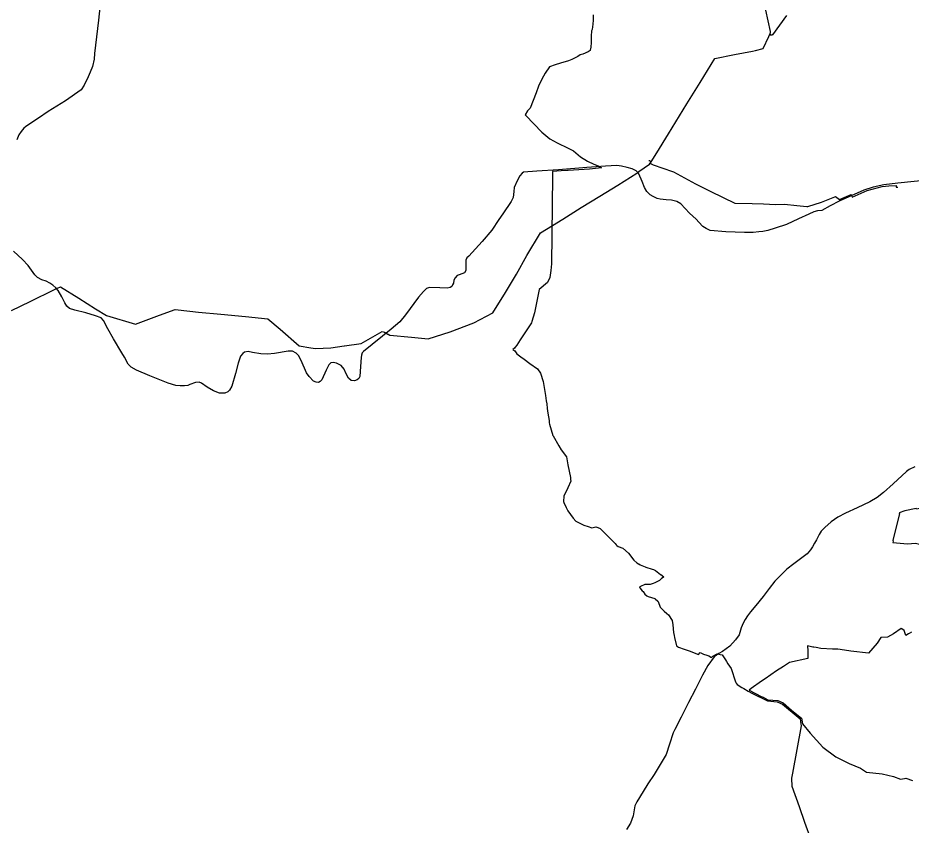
# Model space of a CAD drawing. Extents: x -789162 to -606354, y -1062736 to -945481.
# Drawn here: x -673868 to -670036, y -1004905 to -1001442 of the extents above; entities that cross this region are included whole.
import ezdxf

# ---------------------------------------------------------------- set-up
doc = ezdxf.new("R2010")
doc.units = 0
for name, color, linetype in [('_SIRSI VZTAHY_OP vodnich zdroju II stupne', 7, 'Continuous'), ('_SIRSI VZTAHY_SILNICE III TRIDY_STAV', 7, 'Continuous'), ('_SIRSI VZTAHY_VTL PLYNOVOD', 7, 'Continuous')]:
    doc.layers.add(name, color=color, linetype=linetype)

msp = doc.modelspace()

# ---------------------------------------------------------------- linework, layer by layer
at = {"layer": '_SIRSI VZTAHY_OP vodnich zdroju II stupne'}
for points in [[(-671399.1, -1001429.2), (-671400.3, -1001450.8), (-671400.5, -1001468.3), (-671403.9, -1001491.5), (-671405.9, -1001494.5), (-671406.7, -1001497.4), (-671407.5, -1001499.4), (-671408.7, -1001517.1), (-671408.8, -1001517.3), (-671407.9, -1001546.3), (-671407.9, -1001546.9), (-671409.8, -1001567.5), (-671412.1, -1001579.4), (-671413, -1001581.8), (-671421.1, -1001587), (-671443.5, -1001597.4), (-671455.2, -1001600.2), (-671465.4, -1001607.7), (-671491.7, -1001620.8), (-671505.6, -1001625.7), (-671540.6, -1001635.5), (-671562.5, -1001642.6), (-671586.5, -1001651.8), (-671605.1, -1001678.1), (-671619.7, -1001704.6), (-671633.8, -1001735), (-671644.6, -1001762.7), (-671670.1, -1001828.2), (-671674.6, -1001833.1), (-671681.8, -1001840.1), (-671692.2, -1001857.3), (-671688.9, -1001860.6), (-671619.5, -1001931.8), (-671585.9, -1001960.8), (-671554.8, -1001978.2), (-671507.7, -1002000.9), (-671484.6, -1002012), (-671453.6, -1002037), (-671424.5, -1002056.5), (-671397.2, -1002068.9), (-671378.4, -1002076.4), (-671366.2, -1002084.1), (-671364.2, -1002085.4), (-671415.4, -1002090.2), (-671506.7, -1002096.4), (-671511, -1002096.7), (-671536.7, -1002098.1), (-671555.8, -1002099.3), (-671573.9, -1002100.1), (-671574.2, -1002121), (-671578.6, -1002497.2), (-671581.1, -1002525.2), (-671586.2, -1002555.7), (-671595.5, -1002576.7), (-671631.4, -1002607.2), (-671651.6, -1002706.9), (-671662.7, -1002744.5), (-671664.6, -1002750.5), (-671710.3, -1002819), (-671712.8, -1002822.2), (-671727.1, -1002845), (-671734.4, -1002854.2), (-671737.9, -1002857.9), (-671744.2, -1002863.8), (-671744.7, -1002864.2), (-671735.7, -1002870.4), (-671727.4, -1002883.1), (-671709.8, -1002896.4), (-671695.7, -1002906.2), (-671671.6, -1002924.4), (-671638.1, -1002947.6), (-671626.3, -1002965.8), (-671614.3, -1003000.9), (-671604, -1003061.9), (-671600.7, -1003085.1), (-671599.1, -1003097), (-671596.4, -1003116.8), (-671593.7, -1003137.3), (-671589.1, -1003169.3), (-671588.7, -1003178.6), (-671587.4, -1003183.9), (-671572.3, -1003233.5), (-671571.8, -1003234.7), (-671547.3, -1003277.3), (-671537.7, -1003294.4), (-671514.4, -1003325.3), (-671508.8, -1003359), (-671497.3, -1003413.1), (-671497.1, -1003417.9), (-671496.8, -1003421.8), (-671495.6, -1003429.3), (-671495.5, -1003429.8), (-671509.1, -1003457.5), (-671525.9, -1003493.2), (-671527.7, -1003515.8), (-671525.1, -1003520), (-671515.3, -1003541.6), (-671511.8, -1003550.3), (-671508.9, -1003556), (-671485, -1003588.5), (-671474.8, -1003600.4), (-671460.1, -1003608.2), (-671439.1, -1003617.2), (-671421.4, -1003623.5), (-671404.8, -1003628.8), (-671388.3, -1003624.8), (-671383.4, -1003626.5), (-671379.9, -1003627.8), (-671370, -1003631.9), (-671305.4, -1003696.5), (-671300.7, -1003702.6), (-671298.9, -1003704.4), (-671293, -1003709.3), (-671273.1, -1003716.1), (-671248.3, -1003737.5), (-671225.8, -1003767.8), (-671211.9, -1003779.1), (-671205.4, -1003783.5), (-671203.2, -1003784.3), (-671197.7, -1003787.8), (-671176.2, -1003797.1), (-671173.7, -1003798.2), (-671146.7, -1003806.5), (-671140.8, -1003808.6), (-671131.8, -1003812.5), (-671110.3, -1003829), (-671109.4, -1003830.2), (-671096.9, -1003838.8), (-671099.8, -1003842.5), (-671107.1, -1003846.3), (-671115.3, -1003855.1), (-671135.3, -1003864.7), (-671142.3, -1003868.3), (-671154.6, -1003872.9), (-671177.8, -1003872.1), (-671197.1, -1003880.5), (-671200.8, -1003882.3), (-671199, -1003887.1), (-671189.3, -1003899.6), (-671185, -1003902.5), (-671177.6, -1003913.5), (-671170.1, -1003921.6), (-671164.3, -1003923.7), (-671134.8, -1003932.8), (-671133.5, -1003934.3), (-671122.4, -1003944.2), (-671120.7, -1003945.6), (-671112.8, -1003969.3), (-671094.7, -1003987.1), (-671083.5, -1003997.4), (-671076.8, -1004002.9), (-671061, -1004026.6), (-671057.8, -1004046.1), (-671055.3, -1004078.5), (-671052.6, -1004090.5), (-671051.4, -1004099.8), (-671042.2, -1004135), (-671033.9, -1004141), (-671009.8, -1004149.8), (-670988.6, -1004157.3), (-670948.3, -1004172.6), (-670940.8, -1004163.9), (-670938.4, -1004165.3), (-670926, -1004170.8), (-670912.6, -1004175.6), (-670902.9, -1004177.9), (-670892, -1004185.8), (-670885.9, -1004179.4), (-670867.1, -1004169.5), (-670854.7, -1004172.1), (-670846.5, -1004174.8), (-670831.9, -1004195.5), (-670828.1, -1004202.9), (-670822, -1004212.2), (-670807.6, -1004232.2), (-670789.3, -1004289.6), (-670786.6, -1004296), (-670781.7, -1004301.1), (-670761.4, -1004313.7), (-670754, -1004318.3), (-670734.9, -1004329.7), (-670718.6, -1004338.6), (-670651.7, -1004371.9), (-670609.7, -1004375.4), (-670588.1, -1004386.2), (-670511.3, -1004448.2), (-670508.7, -1004470.8), (-670507.9, -1004479.1), (-670544.9, -1004681.7), (-670549.5, -1004703.9), (-670549.5, -1004704), (-670547.9, -1004737.3), (-670516.7, -1004825.3), (-670493.3, -1004891.9), (-670465.9, -1004966.6)], [(-670034.2, -1004076.8), (-670043.4, -1004082.5), (-670047.6, -1004084.6), (-670058.8, -1004091.6), (-670066.1, -1004070.2), (-670075.8, -1004062.9), (-670078.2, -1004061), (-670111.5, -1004083.9), (-670137.4, -1004098.5), (-670165.9, -1004099.2), (-670180.7, -1004123.6), (-670218.8, -1004167.6), (-670294, -1004158.3), (-670302.8, -1004157.2), (-670349.6, -1004150.1), (-670372.6, -1004149.7), (-670423, -1004146.5), (-670442.5, -1004142.7), (-670453.7, -1004141.4), (-670457.2, -1004140.8), (-670479.6, -1004135.1), (-670479.4, -1004156.6), (-670479.2, -1004187), (-670479.2, -1004190.1), (-670557.6, -1004207.4), (-670582.9, -1004224.4), (-670612.9, -1004243.4), (-670661.2, -1004276.6), (-670677.7, -1004287.4), (-670721.9, -1004318.6), (-670730.7, -1004325.5), (-670678.5, -1004352.2), (-670670.9, -1004356.1), (-670650.6, -1004366.9), (-670606.9, -1004370.2), (-670584.9, -1004380.6), (-670548.2, -1004411), (-670506.3, -1004445.4), (-670501.7, -1004470.3), (-670469, -1004510.4), (-670414.7, -1004570.2), (-670358.1, -1004612), (-670301.8, -1004641), (-670252.4, -1004659.8), (-670227.6, -1004678), (-670160.2, -1004684.7), (-670110.7, -1004695.4), (-670080.8, -1004707.1), (-670064.2, -1004705.3), (-670057.7, -1004703.7), (-670029.9, -1004713.4)]]:
    msp.add_lwpolyline(points, dxfattribs=at)
msp.add_lwpolyline([(-670013, -1003548.6), (-670013.5, -1003546.4), (-670062.7, -1003556.6), (-670087.5, -1003564.4), (-670085, -1003569.4), (-670114, -1003682.1), (-670113.3, -1003686.1), (-670114.5, -1003692.4), (-670051.2, -1003698.2), (-670017.4, -1003695.5), (-669982.4, -1003703.8), (-669953.2, -1003714.9), (-669931.5, -1003723), (-669907.2, -1003740.3), (-669900.6, -1003746.2), (-669889.1, -1003760.5), (-669832.4, -1003630), (-669834.1, -1003627.4), (-669901.6, -1003532.5), (-669962.9, -1003540.8), (-669984.3, -1003544.1)], close=True, dxfattribs=at)
at = {"layer": '_SIRSI VZTAHY_SILNICE III TRIDY_STAV'}
for points in [[(-673494.8, -1001192), (-673522.1, -1001452), (-673538.6, -1001593.9), (-673541.2, -1001618.6), (-673548.2, -1001649.7), (-673558, -1001675.1), (-673566.1, -1001694.5), (-673583.3, -1001729.7), (-673596.7, -1001749.9), (-673663.2, -1001797.5), (-673737.3, -1001843.7), (-673779.4, -1001871.2), (-673808.6, -1001890.5), (-673835.3, -1001909), (-673842.2, -1001914.2), (-673854.2, -1001928.3), (-673863.1, -1001942.9), (-673872.3, -1001965.4)], [(-669937.8, -1002135), (-670093.4, -1002150.8), (-670153.4, -1002157.7), (-670198.5, -1002167.4), (-670237.9, -1002180.2), (-670344.9, -1002228.1), (-670382.5, -1002248.2), (-670418.9, -1002267.4), (-670438, -1002268.7), (-670453.1, -1002273.7), (-670474.8, -1002283.6), (-670518.3, -1002304.2), (-670569.9, -1002327.7), (-670619.1, -1002344), (-670649.9, -1002353.9), (-670671.3, -1002357.5), (-670688.9, -1002358.9), (-670713.1, -1002361.9), (-670750.3, -1002363), (-670831.3, -1002358.8), (-670897.7, -1002353.5), (-670914.3, -1002345.6), (-670928.6, -1002336.1), (-670947.1, -1002317.5), (-670958.1, -1002304.6), (-670986.1, -1002279.6), (-671024, -1002239.9), (-671040.5, -1002229.5), (-671064.1, -1002223.6), (-671086.2, -1002222.7), (-671111.7, -1002219.1), (-671124.6, -1002216.2), (-671142.9, -1002208.5), (-671155.1, -1002200.1), (-671168.9, -1002186.3), (-671179.6, -1002168.6), (-671189.5, -1002144), (-671204.3, -1002111.2), (-671215, -1002098.3), (-671232.5, -1002089.8), (-671253.8, -1002082.9), (-671278.6, -1002077.4), (-671298.8, -1002075), (-671347.4, -1002077.1), (-671426.7, -1002083.8), (-671549.2, -1002092.9), (-671641.1, -1002099.8), (-671698.1, -1002103.7), (-671704.9, -1002108), (-671713.8, -1002119.5), (-671725.1, -1002140.7), (-671738.6, -1002168.6), (-671740.4, -1002187.1), (-671743.6, -1002212.8), (-671751.3, -1002228.6), (-671786.9, -1002281.8), (-671804, -1002306.2), (-671834.7, -1002353), (-671875.7, -1002400.8), (-671933.4, -1002464), (-671941.1, -1002471.2), (-671945.6, -1002480.6), (-671946.6, -1002494.1), (-671945.6, -1002506.3), (-671946.5, -1002525.7), (-671951.4, -1002535.2), (-671962.6, -1002540.1), (-671974.4, -1002543.3), (-671983.9, -1002547.4), (-671992.5, -1002556.4), (-671997.4, -1002567.5), (-671998.7, -1002579), (-672003, -1002586.8), (-672006.7, -1002593.3), (-672013.7, -1002598.2), (-672025.4, -1002601.5), (-672057.9, -1002599.7), (-672102.5, -1002598.3), (-672114.7, -1002602.5), (-672128.1, -1002615.9), (-672149.2, -1002639.8), (-672204.2, -1002715.1), (-672229.6, -1002745.8), (-672266.7, -1002776.6), (-672384.8, -1002872.8), (-672390.2, -1002879), (-672393.2, -1002888.5), (-672394.6, -1002898.7), (-672397.4, -1002936.5), (-672401, -1002979.8), (-672405.5, -1002988.5), (-672412.4, -1002994.3), (-672423.5, -1002998.6), (-672437.8, -1002997), (-672448.9, -1002986.9), (-672461.3, -1002966.1), (-672468.4, -1002948.9), (-672480.3, -1002933.3), (-672501.5, -1002922.9), (-672514.6, -1002919.8), (-672525.8, -1002921.8), (-672534.4, -1002930.5), (-672545, -1002953.5), (-672563.1, -1002994.7), (-672570.4, -1003001.3), (-672578.2, -1003005.9), (-672588.5, -1003005), (-672599.8, -1003000), (-672618.3, -1002980.1), (-672629.9, -1002964.7), (-672652.4, -1002911), (-672664.3, -1002889.6), (-672674.6, -1002880.1), (-672689.8, -1002871.5), (-672708, -1002871.1), (-672766.8, -1002881.4), (-672797, -1002884.5), (-672825.9, -1002882.8), (-672861.7, -1002877.4), (-672879.8, -1002873.3), (-672895.1, -1002876.1), (-672902.8, -1002881.5), (-672913.1, -1002892.4), (-672923.4, -1002923.3), (-672934.4, -1002967.4), (-672950.6, -1003021.1), (-672960.3, -1003038.9), (-672966.6, -1003045.7), (-672980.3, -1003051), (-673002.4, -1003051), (-673029, -1003041.5), (-673055.6, -1003025.3), (-673079.5, -1003008.6), (-673090.3, -1003005), (-673106.1, -1003005.5), (-673129.7, -1003014.6), (-673138.4, -1003018.8), (-673153.6, -1003020.2), (-673171.6, -1003020.2), (-673190.4, -1003018.5), (-673223.3, -1003008.2), (-673301.8, -1002977), (-673358.2, -1002953.2), (-673382, -1002940.5), (-673394.2, -1002927.5), (-673409.9, -1002897.6), (-673422.4, -1002878), (-673458.2, -1002818.8), (-673481.5, -1002775.6), (-673500.9, -1002739.6), (-673511, -1002729.1), (-673535.3, -1002719.9), (-673576.7, -1002707.3), (-673623.4, -1002695.6), (-673646.4, -1002688.8), (-673657.4, -1002678.1), (-673666, -1002664.7), (-673679, -1002638.9), (-673694.6, -1002611.7), (-673705.6, -1002600.3), (-673717.4, -1002588.3), (-673731.3, -1002579.6), (-673747.1, -1002571.1), (-673764.5, -1002565.1), (-673783.4, -1002554.8), (-673795.1, -1002543.5), (-673824, -1002503.6), (-673847.7, -1002478.6), (-673887.2, -1002442.1)], [(-670019.5, -1003368.3), (-670043.8, -1003379.1), (-670055.9, -1003388.3), (-670112.8, -1003440.2), (-670153.9, -1003477.9), (-670181.5, -1003498.7), (-670212.8, -1003518.4), (-670267.9, -1003543.3), (-670317.8, -1003566.7), (-670350.5, -1003583.6), (-670379.1, -1003603.9), (-670406.3, -1003628.5), (-670421.3, -1003643.6), (-670430.9, -1003657.6), (-670442.2, -1003680.4), (-670449.8, -1003694.8), (-670458.7, -1003710.4), (-670468, -1003723.9), (-670482.1, -1003741.4), (-670499.1, -1003754.4), (-670539.3, -1003784.1), (-670569.3, -1003807.1), (-670599.4, -1003837), (-670619.8, -1003858.8), (-670644.8, -1003889.6), (-670671.1, -1003924.1), (-670702, -1003962.7), (-670724.5, -1003989), (-670737.4, -1004006.6), (-670748.2, -1004022), (-670756.8, -1004038.9), (-670764.4, -1004058.2), (-670773, -1004088.4), (-670788.6, -1004110.2), (-670813.5, -1004136.7), (-670844.6, -1004159.5), (-670861.1, -1004168.4), (-670880, -1004183.1), (-670908.4, -1004220.1), (-670930.7, -1004260.7), (-670960.9, -1004320.9), (-670991, -1004378), (-671022.7, -1004441.5), (-671049.2, -1004493.9), (-671056.8, -1004509.3), (-671072.8, -1004557.7), (-671086.7, -1004602.4), (-671112.1, -1004644.9), (-671138.5, -1004687.3), (-671165.2, -1004727.4), (-671201.2, -1004785.9), (-671212.5, -1004804.9), (-671220.3, -1004821.5), (-671228.7, -1004864.8), (-671240, -1004896.4), (-671257.1, -1004923.9)]]:
    msp.add_lwpolyline(points, dxfattribs=at)
at = {"layer": '_SIRSI VZTAHY_VTL PLYNOVOD'}
for points in [[(-670641.8, -1001511.1), (-670641.4, -1001510.1), (-670640.6, -1001508.4), (-670639.2, -1001505.2), (-670638.8, -1001499.5), (-670669.2, -1001361.7)], [(-670570.2, -1001431.9), (-670630.3, -1001513.6), (-670630.9, -1001514.2), (-670631.2, -1001514.6), (-670632.4, -1001515.9), (-670637.5, -1001515.6), (-670639.1, -1001515.5), (-670639.6, -1001515.2), (-670639.8, -1001514.7), (-670640.2, -1001514), (-670640.4, -1001513.8), (-670640.6, -1001513.7), (-670640.7, -1001513.7)], [(-671151.2, -1002059.5), (-671126.6, -1002020.7), (-671076.7, -1001939), (-670997.3, -1001810.1), (-670941.4, -1001719.5), (-670878.1, -1001616.4), (-670793, -1001598.5), (-670715.9, -1001584.2), (-670715.8, -1001584.2), (-670715.7, -1001584.1), (-670703.1, -1001581.8), (-670670, -1001573.2), (-670646.5, -1001522), (-670645.7, -1001520.3), (-670645.2, -1001519.3), (-670644.9, -1001518.4), (-670644.1, -1001516.5), (-670643.8, -1001515.7), (-670643.3, -1001514.6), (-670642.9, -1001513.6)], [(-670642.6, -1001513), (-670642.9, -1001513.6)], [(-670640.7, -1001513.7), (-670640.8, -1001513.8), (-670641.1, -1001514.2), (-670641.4, -1001514.1), (-670641.7, -1001514), (-670642.9, -1001513.6)], [(-670642, -1001511.7), (-670642.3, -1001512.3), (-670642.6, -1001513)], [(-670641.4, -1001512.8), (-670641.6, -1001513.1), (-670641.9, -1001513.4), (-670642.5, -1001513.1), (-670642.5, -1001513), (-670642.6, -1001513)], [(-670641.8, -1001511.1), (-670642, -1001511.7)], [(-670642, -1001511.7), (-670642, -1001511.7), (-670641.9, -1001511.7), (-670641.1, -1001512.1), (-670641.3, -1001512.4), (-670641.4, -1001512.8)], [(-670641.8, -1001511.1), (-670640.7, -1001511.6), (-670640.4, -1001511.8), (-670640.1, -1001512.1), (-670640.2, -1001512.5), (-670640.5, -1001513.2)], [(-670641.4, -1001512.8), (-670641.3, -1001512.8), (-670641.2, -1001512.9), (-670640.5, -1001513.2)], [(-670640.5, -1001513.2), (-670640.7, -1001513.5), (-670640.7, -1001513.7)], [(-673894.6, -1002696.6), (-673814.4, -1002657.8), (-673711.1, -1002606.9), (-673698.7, -1002601), (-673698.1, -1002600.7), (-673684.8, -1002594.7), (-673606, -1002644.2), (-673534.1, -1002689.3), (-673487.1, -1002718.5), (-673363.8, -1002755.6), (-673260, -1002716.6), (-673192.5, -1002692.7), (-673180.1, -1002694.7), (-673093.6, -1002703.4), (-672996.6, -1002712.4), (-672891.1, -1002722.6), (-672795.1, -1002732.6), (-672742.9, -1002776.7), (-672661.4, -1002847.8), (-672610.6, -1002857), (-672591.6, -1002860.4), (-672591.1, -1002860.5), (-672525.6, -1002857.6), (-672467.7, -1002848.4), (-672467, -1002848.3), (-672395.3, -1002838.6), (-672305, -1002786.7), (-672294.9, -1002790), (-672280.3, -1002798.2), (-672280.3, -1002798.2), (-672278.9, -1002798.9), (-672272.7, -1002802.3), (-672179.8, -1002811.7), (-672107.2, -1002818.1), (-672013.4, -1002788.2), (-671912.3, -1002749.3), (-671829.6, -1002706.5), (-671776.2, -1002619.2), (-671729.3, -1002540.5), (-671684, -1002460.6), (-671625.1, -1002364.4), (-671574.3, -1002332.4), (-671530.2, -1002304.6), (-671451, -1002255.4), (-671371.6, -1002207), (-671293.6, -1002159), (-671212.8, -1002107.8), (-671203.7, -1002101.5), (-671203.4, -1002101.3), (-671157.4, -1002068.9), (-671154.8, -1002064.7)], [(-671151.2, -1002059.5), (-671151.4, -1002059.4), (-671151.5, -1002059.3), (-671152.2, -1002058.8), (-671153.2, -1002058.1), (-671158.1, -1002054.9), (-671158.9, -1002054.3), (-671160.8, -1002053.1)], [(-671154.8, -1002064.7), (-671154.2, -1002063.8)], [(-671154.8, -1002064.7), (-671154, -1002065.2), (-671153.3, -1002065.6)], [(-671153, -1002065.2), (-671153.2, -1002065.1), (-671153.5, -1002064.9), (-671153.9, -1002064.8), (-671154.3, -1002064.5), (-671153.9, -1002063.9)], [(-671154.2, -1002063.8), (-671151.2, -1002059.5)], [(-671153.9, -1002063.9), (-671154.2, -1002063.8)], [(-671153, -1002065.2), (-671152.7, -1002064.7), (-671153.7, -1002064.1), (-671153.9, -1002063.9)], [(-671153.3, -1002065.6), (-671153, -1002065.2)], [(-671153.3, -1002065.6), (-671141.8, -1002072.5), (-671059, -1002100.5), (-671054.8, -1002102.7), (-671008.4, -1002127.6), (-670960.5, -1002153.8), (-670897.9, -1002184.3), (-670842.7, -1002211.6), (-670791.7, -1002236.2), (-670790.6, -1002236.7), (-670718.3, -1002237.7), (-670669.6, -1002239.2), (-670617.2, -1002242.5), (-670579.4, -1002240.3), (-670526.1, -1002245.9), (-670482.5, -1002251), (-670479.3, -1002251.4), (-670420.6, -1002231.6), (-670362.8, -1002209.7), (-670359.8, -1002208.5), (-670343.5, -1002220.6), (-670293.4, -1002199.1), (-670292.8, -1002200.5), (-670289, -1002209.2), (-670288.2, -1002211.3), (-670224.8, -1002181.9), (-670160.1, -1002164.6), (-670131.7, -1002161.9), (-670100.4, -1002160.3), (-670099.9, -1002165), (-670099.5, -1002168.5), (-670098.9, -1002168.4), (-670097.1, -1002168.2), (-670095.6, -1002168.1), (-670094.4, -1002168)], [(-670094.4, -1002168), (-670094.4, -1002167.4), (-670094.5, -1002167.2), (-670093.9, -1002167.2), (-670093.8, -1002167.9)], [(-670094.4, -1002168), (-670094, -1002167.9), (-670093.8, -1002167.9)], [(-670093.8, -1002167.9), (-670093.2, -1002167.8)]]:
    msp.add_lwpolyline(points, dxfattribs=at)

doc.saveas('drawing.dxf')
